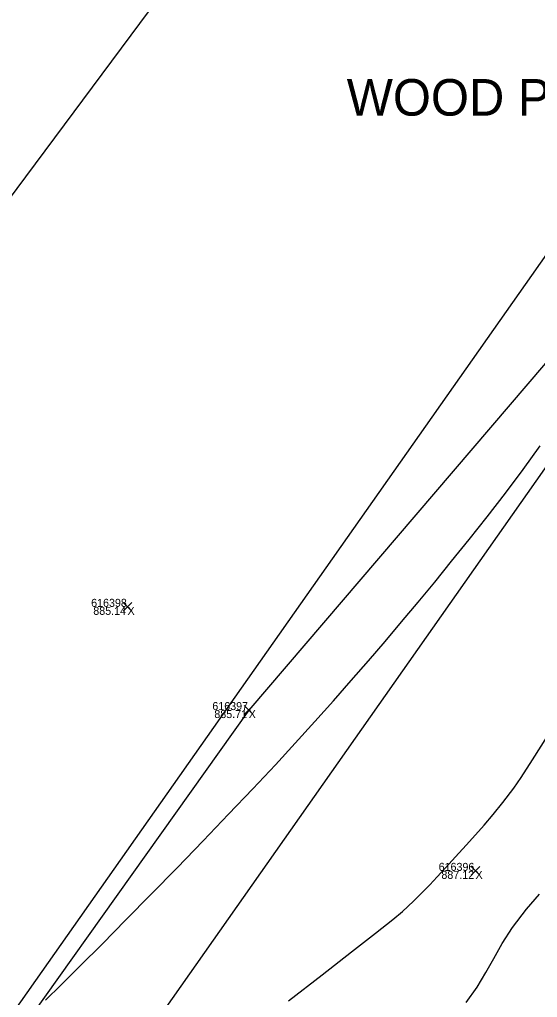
# Model space of a CAD drawing. Extents: x 1957117 to 1971063, y 701601 to 715861.
# Drawn here: x 1964189.07 to 1964211.73, y 707818.42 to 707861.19 of the extents above; entities that cross this region are included whole.
import ezdxf

# ---------------------------------------------------------------- set-up
doc = ezdxf.new("R2010")
doc.units = 0
for name, color, linetype in [('AP_X_Lights', 7, 'Continuous'), ('DT_X_Break_Line', 7, 'Continuous'), ('DT_X_Contour_Minor', 7, 'Continuous'), ('DT_X_TIN_Hull', 7, 'Continuous'), ('PV_P_Shoulder', 7, 'Continuous'), ('RD_X_Text', 7, 'Continuous'), ('RS_Raster1', 7, 'Continuous'), ('RW_X_Esmt_RR', 7, 'Continuous'), ('SC_Scratch1', 7, 'Continuous'), ('SC_Shading5', 7, 'Continuous')]:
    doc.layers.add(name, color=color, linetype=linetype)

msp = doc.modelspace()

# ---------------------------------------------------------------- linework, layer by layer
at = {"layer": 'AP_X_Lights'}
for p, q in [((1964193.602, 707835.312), (1964193.99, 707835.702)), ((1964193.602, 707835.702), (1964193.99, 707835.312)), ((1964198.901, 707830.797), (1964199.289, 707831.187)), ((1964198.901, 707831.187), (1964199.289, 707830.797)), ((1964208.825, 707823.764), (1964209.213, 707824.154)), ((1964208.825, 707824.154), (1964209.213, 707823.764))]:
    msp.add_line(p, q, dxfattribs=at)
at = {"layer": 'DT_X_Break_Line'}
msp.add_lwpolyline([(1964215.348, 707849.991), (1964199.095, 707830.992), (1964184.345, 707810.28), (1964157.454, 707769.921), (1964105.597, 707743.654), (1964082.804, 707698.924), (1964056.951, 707655.15), (1964027.146, 707611.821)], dxfattribs=at)
at = {"layer": 'DT_X_Contour_Minor'}
for points in [[(1964190.211, 707818.298), (1964190.896, 707818.974), (1964191.728, 707819.803), (1964192.679, 707820.758), (1964193.721, 707821.811), (1964194.824, 707822.933), (1964195.961, 707824.096), (1964197.101, 707825.272), (1964198.218, 707826.434), (1964199.282, 707827.552), (1964200.264, 707828.598), (1964201.136, 707829.546), (1964201.992, 707830.492), (1964202.805, 707831.401), (1964203.582, 707832.28), (1964204.333, 707833.141), (1964205.065, 707833.993), (1964205.787, 707834.845), (1964206.507, 707835.706), (1964207.233, 707836.588), (1964207.974, 707837.499), (1964208.739, 707838.448), (1964209.534, 707839.446), (1964210.332, 707840.477), (1964211.101, 707841.516), (1964211.846, 707842.556)], [(1964190.211, 707818.298), (1964190.896, 707818.974), (1964191.728, 707819.803), (1964192.679, 707820.758), (1964193.721, 707821.811), (1964194.824, 707822.933), (1964195.961, 707824.096), (1964197.101, 707825.272), (1964198.218, 707826.434), (1964199.282, 707827.552), (1964200.264, 707828.598), (1964201.136, 707829.546), (1964201.992, 707830.492), (1964202.805, 707831.401), (1964203.582, 707832.28), (1964204.333, 707833.141), (1964205.065, 707833.993), (1964205.787, 707834.845), (1964206.507, 707835.706), (1964207.233, 707836.588), (1964207.974, 707837.499), (1964208.739, 707838.448), (1964209.534, 707839.446), (1964210.332, 707840.477), (1964211.101, 707841.516), (1964211.846, 707842.556)], [(1964200.843, 707818.272), (1964202.31, 707819.412), (1964203.594, 707820.411), (1964204.643, 707821.232), (1964205.404, 707821.837), (1964205.825, 707822.188), (1964206.308, 707822.634), (1964206.692, 707823.006), (1964207.024, 707823.344), (1964207.348, 707823.691), (1964207.708, 707824.088), (1964208.149, 707824.575), (1964208.61, 707825.081), (1964209.017, 707825.53), (1964209.4, 707825.964), (1964209.787, 707826.423), (1964210.209, 707826.946), (1964210.694, 707827.575), (1964211.017, 707828.041), (1964211.518, 707828.814), (1964212.174, 707829.85)], [(1964200.843, 707818.272), (1964202.31, 707819.412), (1964203.594, 707820.411), (1964204.643, 707821.232), (1964205.404, 707821.837), (1964205.825, 707822.188), (1964206.308, 707822.634), (1964206.692, 707823.006), (1964207.024, 707823.344), (1964207.348, 707823.691), (1964207.708, 707824.088), (1964208.149, 707824.575), (1964208.61, 707825.081), (1964209.017, 707825.53), (1964209.4, 707825.964), (1964209.787, 707826.423), (1964210.209, 707826.946), (1964210.694, 707827.575), (1964211.017, 707828.041), (1964211.518, 707828.814), (1964212.174, 707829.85)], [(1964208.611, 707818.202), (1964209.092, 707818.879), (1964209.474, 707819.51), (1964209.818, 707820.131), (1964210.186, 707820.777), (1964210.641, 707821.483), (1964211.245, 707822.284), (1964211.818, 707822.945)], [(1964208.611, 707818.202), (1964209.092, 707818.879), (1964209.474, 707819.51), (1964209.818, 707820.131), (1964210.186, 707820.777), (1964210.641, 707821.483), (1964211.245, 707822.284), (1964211.818, 707822.945)]]:
    msp.add_lwpolyline(points, dxfattribs=at)
at = {"layer": 'DT_X_TIN_Hull'}
msp.add_lwpolyline([(1964424.104, 708190.997), (1964395.101, 708149.619), (1964365.854, 708109.886), (1964308.263, 708028.505), (1964281.464, 707987.544), (1964251.004, 707946.454), (1964225.108, 707905.389), (1964196.172, 707863.514), (1964166.104, 707823.11), (1964136.115, 707784.278), (1964105.597, 707743.654), (1964082.804, 707698.924), (1964056.951, 707655.15), (1964027.146, 707611.821), (1964008.198, 707598.035), (1963983.898, 707595.126), (1963975.155, 707521.673), (1963940.142, 707371.501), (1963857.209, 707326.887)], dxfattribs=at)
at = {"layer": 'RW_X_Esmt_RR'}
for points in [[(1963697.364, 707102.392), (1963811.822, 707264.962), (1963799.822, 707265.288), (1964553.531, 708335.813)], [(1964082.273, 707657.005), (1964557.619, 708332.934)]]:
    msp.add_lwpolyline(points, dxfattribs=at)
at = {"layer": 'SC_Shading5'}
for points in [[(1963589.678, 706586.994), (1963626.625, 706689.548), (1963651.76, 706746.832), (1963668.09, 706778.596), (1963682.768, 706805.402), (1963734.424, 706911.594), (1963826.849, 707116.717), (1963877.258, 707215.645), (1963964.981, 707354.472), (1964070.526, 707509.355), (1964132.574, 707601.994), (1964163.9, 707642.169), (1964191.2, 707685.167), (1964278.98, 707807.131), (1964326.11, 707874.364), (1964396.427, 707968.962), (1964508.519, 708133.679), (1964655.588, 708336.552), (1964745.319, 708429.172), (1964840.327, 708522.317), (1964988.178, 708660.245), (1965089.796, 708739.041), (1965251.743, 708835.216), (1965415.807, 708922.048), (1965866.2, 709149.38), (1966173.543, 709294.131), (1966283.627, 709338.196), (1966534.003, 709419.214), (1966689.084, 709471.266), (1967008.468, 709641.817), (1967166.677, 709750.124), (1967422.113, 709931.083), (1967818.707, 710198.831), (1968187.021, 710459.852), (1968360.589, 710592.493), (1968496.543, 710707.847), (1968606.427, 710809.378), (1968733.391, 710937.091), (1968807.28, 711025.4), (1968843.008, 711077.094), (1968863.233, 711106.099), (1968909.747, 711171.311), (1968974.133, 711279.559), (1969130.932, 711546.915), (1969247.433, 711744.686), (1969402.714, 712016.424), (1969505.287, 712191.789), (1969666.311, 712460.805), (1969771.586, 712639.896), (1969880.058, 712820.917), (1969964.994, 712955.706), (1969990.005, 713000.084), (1970030.065, 713068.479)], [(1963609.915, 706579.703), (1963646.615, 706681.572), (1963671.193, 706737.585), (1963687.092, 706768.511), (1963701.884, 706795.526), (1963753.906, 706902.469), (1963846.249, 707107.41), (1963895.973, 707204.994), (1963982.966, 707342.667), (1964088.35, 707497.312), (1964150.015, 707589.379), (1964181.502, 707629.761), (1964209.024, 707673.109), (1964296.517, 707794.674), (1964343.552, 707861.772), (1964413.958, 707956.489), (1964526.123, 708121.313), (1964672.104, 708322.686), (1964760.576, 708414.006), (1964855.195, 708506.77), (1965002.134, 708643.847), (1965101.925, 708721.226), (1965262.272, 708816.451), (1965425.685, 708902.939), (1965875.63, 709130.044), (1966182.13, 709274.398), (1966290.944, 709317.954), (1966540.737, 709398.785), (1966697.632, 709451.445), (1967019.644, 709623.399), (1967178.971, 709732.471), (1967434.35, 709913.39), (1967830.945, 710181.14), (1968199.774, 710442.525), (1968374.086, 710575.735), (1968510.806, 710691.739), (1968621.36, 710793.889), (1968749.296, 710922.58), (1968824.413, 711012.355), (1968860.678, 711064.827), (1968880.812, 711093.701), (1968927.778, 711159.547), (1968992.655, 711268.62), (1969149.476, 711536.015), (1969266.039, 711733.891), (1969421.336, 712005.657), (1969523.8, 712180.835), (1969684.812, 712449.831), (1969790.084, 712628.917), (1969898.385, 712809.653), (1969983.474, 712944.685), (1970008.657, 712989.367), (1970048.626, 713057.607)]]:
    msp.add_spline(points, degree=3, dxfattribs=at)

# ---------------------------------------------------------------- texts
at = {"layer": 'PV_P_Shoulder'}
for s, p in [('885.14', (1964192.297, 707835.157)), ('885.71', (1964197.592, 707830.642)), ('887.12', (1964207.526, 707823.609))]:
    msp.add_text(s, height=0.35, dxfattribs=at).set_placement(p)
at = {"layer": 'RD_X_Text'}
msp.add_text('WOOD POST', height=1.6, dxfattribs=at).set_placement((1964203.385, 707856.991))
at = {"layer": 'RS_Raster1'}
for s, p in [('616398', (1964192.203, 707835.507)), ('616397', (1964197.505, 707830.992)), ('616396', (1964207.407, 707823.959))]:
    msp.add_text(s, height=0.35, dxfattribs=at).set_placement(p)
at = {"layer": 'SC_Scratch1'}
for p in [(1964193.796, 707835.157), (1964199.095, 707830.642), (1964209.019, 707823.609)]:
    msp.add_text('X', height=0.35, dxfattribs=at).set_placement(p)

doc.saveas('drawing.dxf')
